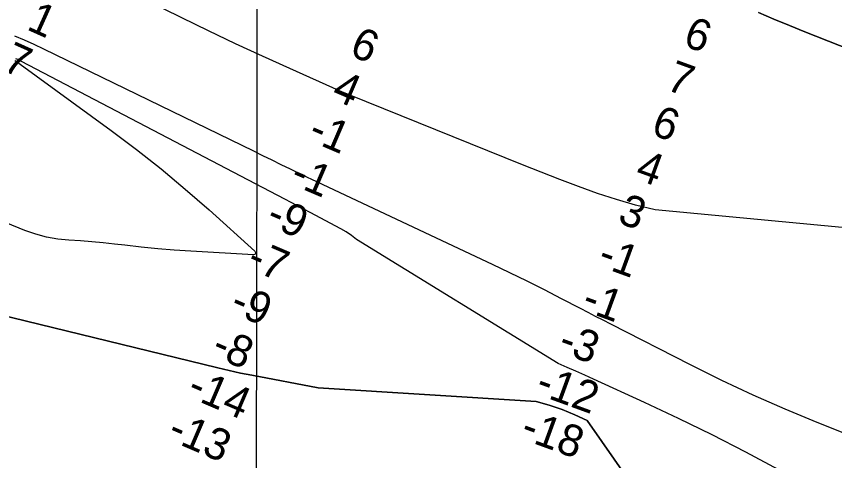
# Model space of a CAD drawing. Extents: x 3187622 to 3225504, y 800805 to 826213.
# Drawn here: x 3207011 to 3208743, y 812457 to 813398 of the extents above; entities that cross this region are included whole.
import ezdxf

# ---------------------------------------------------------------- set-up
doc = ezdxf.new("R2010")
doc.units = 0
for name, color, linetype in [('V-GRID-MAJR', 7, 'Continuous'), ('V-RIVR-RANG', 7, 'Continuous'), ('V-TOPO-DPTH', 7, 'Continuous'), ('V-TOPO-MINR', 7, 'Continuous'), ('V-TOPO-WATR', 7, 'Continuous')]:
    doc.layers.add(name, color=color, linetype=linetype)

msp = doc.modelspace()

# ---------------------------------------------------------------- linework, layer by layer
at = {"layer": 'V-GRID-MAJR'}
msp.add_spline([(3207506.7, 806215.5), (3207519, 812274.2), (3207531.4, 818336.4), (3207543.7, 824398.7), (3207543.7, 824402.1)], degree=3, dxfattribs=at)
at = {"layer": 'V-TOPO-DPTH'}
for points in [[(3208582.3, 813406.2), (3208614.8, 813392.2), (3208647.6, 813378.6), (3208680.5, 813365.4), (3209004.5, 813237.6)], [(3208582.3, 813406.2), (3208614.8, 813392.2), (3208647.6, 813378.6), (3208680.5, 813365.4), (3209004.5, 813237.6)], [(3208821.8, 812491.8), (3208706.7, 812537.7), (3208638.7, 812566), (3208571.2, 812595.5), (3208504.6, 812626.8), (3208438.5, 812659.4), (3208269.4, 812745.8), (3208253.4, 812754), (3208237.4, 812762.2), (3208221.5, 812770.4), (3208205.5, 812778.7), (3208165, 812799.7), (3208128.8, 812818.3), (3208092.3, 812836.6), (3208055.7, 812854.5), (3208018.9, 812872.1), (3207636.5, 813052.1), (3207633.4, 813053.5), (3207630.4, 813055), (3207627.3, 813056.5), (3207624.2, 813058), (3207591.4, 813074), (3207571.9, 813083.6), (3207552.4, 813093.1), (3207532.9, 813102.6), (3207513.4, 813112.1), (3207068.9, 813328.4), (3207048.7, 813337.9), (3207028.2, 813347.1), (3207007.6, 813355.7)], [(3208821.8, 812491.8), (3208706.7, 812537.7), (3208638.7, 812566), (3208571.2, 812595.5), (3208504.6, 812626.8), (3208438.5, 812659.4), (3208269.4, 812745.8), (3208253.4, 812754), (3208237.4, 812762.2), (3208221.5, 812770.4), (3208205.5, 812778.7), (3208165, 812799.7), (3208128.8, 812818.3), (3208092.3, 812836.6), (3208055.7, 812854.5), (3208018.9, 812872.1), (3207636.5, 813052.1), (3207633.4, 813053.5), (3207630.4, 813055), (3207627.3, 813056.5), (3207624.2, 813058), (3207591.4, 813074), (3207571.9, 813083.6), (3207552.4, 813093.1), (3207532.9, 813102.6), (3207513.4, 813112.1), (3207068.9, 813328.4), (3207048.7, 813337.9), (3207028.2, 813347.1), (3207007.6, 813355.7)], [(3206826.2, 812802.4), (3207437.6, 812653), (3207461.4, 812647.4), (3207485.2, 812642.4), (3207509.2, 812637.7), (3207649.9, 812611.3), (3208111.2, 812582.1), (3208139, 812574.2), (3208166.4, 812565.1), (3208193, 812554), (3208219.2, 812541.7), (3208541.3, 812080.9)], [(3208541.3, 812080.9), (3208219.2, 812541.7), (3208193, 812554), (3208166.4, 812565.1), (3208139, 812574.2), (3208111.2, 812582.1), (3207649.9, 812611.3), (3207509.2, 812637.7), (3207485.2, 812642.4), (3207461.4, 812647.4), (3207437.6, 812653), (3206826.2, 812802.4)]]:
    msp.add_lwpolyline(points, dxfattribs=at)
at = {"layer": 'V-TOPO-MINR'}
for points in [[(3208938.8, 812933.8), (3208363.1, 812987.9), (3208322, 812997.7), (3208281.4, 813009.6), (3208241.1, 813022.8), (3208201.2, 813037.3), (3208161.5, 813052.2), (3208121.9, 813067.5), (3208082.5, 813083.1), (3207715.7, 813231.3), (3207710.4, 813233.5), (3207705.2, 813235.6), (3207700, 813237.9), (3207694.8, 813240.2), (3207589.8, 813287.2), (3207532.3, 813313.3), (3207475, 813339.9), (3207418, 813367.1), (3207361.2, 813394.8), (3207165.5, 813491.6)], [(3208821.8, 812491.8), (3208706.7, 812537.7), (3208638.7, 812566), (3208571.2, 812595.5), (3208504.6, 812626.8), (3208438.5, 812659.4), (3208269.4, 812745.8), (3208253.4, 812754), (3208237.4, 812762.2), (3208221.5, 812770.4), (3208205.5, 812778.7), (3208165, 812799.7), (3208128.8, 812818.3), (3208092.3, 812836.6), (3208055.7, 812854.5), (3208018.9, 812872.1), (3207636.5, 813052.1), (3207633.4, 813053.5), (3207630.4, 813055), (3207627.3, 813056.5), (3207624.2, 813058), (3207591.4, 813074), (3207571.9, 813083.6), (3207552.4, 813093.1), (3207532.9, 813102.6), (3207513.4, 813112.1), (3207068.9, 813328.4), (3207048.7, 813337.9), (3207028.2, 813347.1), (3207007.6, 813355.7)], [(3207008, 813304.1), (3207011, 813302), (3207211.7, 813156), (3207265, 813115.9), (3207317.5, 813074.7), (3207368.6, 813031.9), (3207418.8, 812988), (3207515.6, 812900.5), (3207516.4, 812899.4), (3207517, 812898.2), (3207517.1, 812896.9), (3207516.9, 812895.5), (3207516.2, 812894.3), (3207515.4, 812893.4), (3207512.9, 812892.7), (3207380.2, 812900.4), (3207345.1, 812902.7), (3207310.1, 812905.5), (3207275.2, 812909), (3207240.3, 812912.9), (3207218.5, 812915.6), (3207194.5, 812918.2), (3207170.5, 812920.6), (3207146.4, 812922.3), (3207122.3, 812923.8), (3207098.4, 812926.1), (3207074.9, 812930.1), (3207051.9, 812936.4), (3207029.2, 812944.3), (3206905.8, 812994.3)], [(3208625.4, 812437.3), (3208555.1, 812474.8), (3208484.3, 812511.2), (3208412.7, 812546.2), (3208340.6, 812580.1), (3208233, 812629.3), (3208214.3, 812637.7), (3208195.6, 812646.1), (3208176.8, 812654.3), (3208157.9, 812662.4), (3207730.8, 812925.5), (3207720.4, 812933.8), (3207709.3, 812941.2), (3207697.8, 812948), (3207633.1, 812982.6), (3207619.7, 812989.7), (3207606.3, 812996.8), (3207592.8, 813003.9), (3207579.4, 813010.9), (3207022, 813302), (3207020, 813303.1), (3207015.9, 813305.1), (3207013.8, 813306.2), (3207010, 813308)], [(3208541.3, 812080.9), (3208219.2, 812541.7), (3208193, 812554), (3208166.4, 812565.1), (3208139, 812574.2), (3208111.2, 812582.1), (3207649.9, 812611.3), (3207509.2, 812637.7), (3207485.2, 812642.4), (3207461.4, 812647.4), (3207437.6, 812653), (3206826.2, 812802.4)]]:
    msp.add_lwpolyline(points, dxfattribs=at)
at = {"layer": 'V-TOPO-WATR'}
msp.add_lwpolyline([(3209004.5, 813237.6), (3208680.5, 813365.4), (3208647.6, 813378.6), (3208614.8, 813392.2), (3208582.3, 813406.2)], dxfattribs=at)

# ---------------------------------------------------------------- texts
at = {"layer": 'V-RIVR-RANG'}
for s, rotation, p in [('1', 335.8366, (3207030.4, 813371)), ('6', 339.9616, (3208419.9, 813336.7)), ('6', 336.8007, (3207713.5, 813316.7)), ('-7', 335.8366, (3206950.7, 813297.2)), ('7', 339.9616, (3208383.5, 813243.6)), ('4', 336.8007, (3207675.5, 813224.2)), ('6', 339.9616, (3208352.1, 813148.6)), ('-1', 336.8007, (3207625.5, 813136.8)), ('4', 339.9616, (3208318.5, 813054.4)), ('-1', 336.8007, (3207587.3, 813044.4)), ('3', 339.9616, (3208281.4, 812961.5)), ('-9', 336.8007, (3207536.4, 812957.4)), ('-7', 336.8007, (3207495.5, 812866.2)), ('-1', 339.9616, (3208238.8, 812870.6)), ('-9', 336.8007, (3207459.8, 812772.6)), ('-1', 339.9616, (3208204.9, 812776.5)), ('-8', 336.8007, (3207420.8, 812680.6)), ('-3', 339.9616, (3208154.9, 812688.3)), ('-14', 336.8007, (3207369.2, 812593.9)), ('-12', 339.9616, (3208107.1, 812599.3)), ('-18', 339.9616, (3208075.2, 812504.5)), ('-13', 336.8007, (3207327.8, 812502.9))]:
    msp.add_text(s, height=67, rotation=rotation, dxfattribs=at).set_placement(p)

doc.saveas('drawing.dxf')
